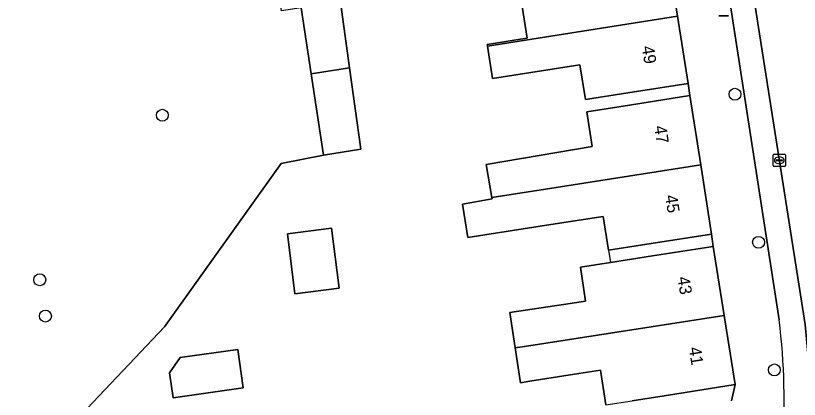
# Model space of a CAD drawing. Extents: x 162879 to 165540, y 384011 to 385181.
# Drawn here: x 164221.1 to 164285.2, y 384410.1 to 384441.5 of the extents above; entities that cross this region are included whole.
import ezdxf

# ---------------------------------------------------------------- set-up
doc = ezdxf.new("R2010")
doc.units = 0
for name, color, linetype in [('IMGEO_Boom', 7, 'Continuous'), ('IMGEO_Erf', 7, 'Continuous'), ('IMGEO_Groenvoorziening', 7, 'Continuous'), ('IMGEO_Kolk', 7, 'Continuous'), ('IMGEO_Lichtmast', 7, 'Continuous'), ('IMGEO_Pand', 7, 'Continuous'), ('IMGEO_Pand_nummerreeks', 7, 'Continuous'), ('IMGEO_Pand_overbouw', 7, 'Continuous'), ('IMGEO_Parkeervlak_open', 7, 'Continuous'), ('IMGEO_Rijbaan_lokaal_gesloten', 7, 'Continuous'), ('IMGEO_Voetpad_open', 7, 'Continuous')]:
    doc.layers.add(name, color=color, linetype=linetype)

msp = doc.modelspace()

# ---------------------------------------------------------------- linework, layer by layer
at = {"layer": 'IMGEO_Boom'}
for centre in [(164279.971, 384435.048), (164233.13, 384433.33), (164281.896, 384422.936), (164223.102, 384419.87), (164223.566, 384416.903), (164283.191, 384412.496)]:
    msp.add_circle(centre, 0.489, dxfattribs=at)
at = {"layer": 'IMGEO_Erf'}
for points in [[(164269.417, 384409.637), (164268.973, 384412.473), (164266.836, 384412.138), (164263.196, 384411.567), (164262.435, 384411.448), (164261.988, 384414.301), (164261.558, 384417.198), (164265.941, 384417.848), (164267.755, 384418.133), (164267.322, 384420.893), (164269.78, 384421.279), (164273.236, 384421.821), (164278.175, 384422.596), (164278.058, 384423.609), (164273.119, 384422.834), (164269.622, 384422.285), (164269.188, 384425.056), (164264.917, 384424.386), (164258.132, 384423.327), (164257.693, 384426.065), (164260.111, 384426.488), (164260.093, 384426.594), (164259.621, 384429.289), (164268.289, 384430.786), (164267.846, 384433.613), (164271.342, 384434.161), (164276.281, 384434.936), (164276.138, 384435.927), (164271.199, 384435.152), (164267.734, 384434.609), (164267.287, 384437.458), (164260.133, 384436.334), (164259.717, 384438.981), (164259.695, 384439.123), (164262.414, 384439.55), (164262.977, 384439.638), (164262.16, 384444.846)], [(164247.713, 384442.588), (164248.453, 384437.213), (164249.368, 384430.558), (164246.31, 384430.071), (164242.862, 384429.386), (164233.312, 384416.027), (164225.506, 384407.797)], [(164279.693, 384409.967), (164279.992, 384411.295), (164275.053, 384410.521), (164271.554, 384409.972)]]:
    msp.add_lwpolyline(points, dxfattribs=at)
for points in [[(164243.358, 384423.626), (164246.963, 384424.082), (164247.582, 384419.181), (164243.977, 384418.726)], [(164234.589, 384413.503), (164239.292, 384414.178), (164239.742, 384411.042), (164234.013, 384410.219), (164233.719, 384412.264)]]:
    msp.add_lwpolyline(points, close=True, dxfattribs=at)
at = {"layer": 'IMGEO_Groenvoorziening'}
msp.add_lwpolyline([(164245.298, 384436.718), (164244.478, 384442.106), (164242.874, 384441.867), (164239.697, 384463.469), (164239.692, 384464.099), (164228.143, 384458.963), (164224.178, 384467.878), (164222.661, 384471.289), (164214.783, 384467.494), (164214.752, 384467.581), (164208.911, 384464.892), (164209.118, 384464.295), (164197.318, 384458.015), (164185.85, 384451.698), (164187.698, 384422.888), (164189.639, 384399.425), (164189.648, 384399.321), (164208.009, 384396.555), (164215.994, 384398.385), (164222.545, 384404.326), (164225.506, 384407.797), (164233.312, 384416.027), (164242.862, 384429.386), (164246.31, 384430.071)], close=True, dxfattribs=at)
at = {"layer": 'IMGEO_Kolk'}
for p, q in [((164283.097, 384429.216), (164283.097, 384430.068)), ((164283.172, 384430.142), (164284.024, 384430.142)), ((164284.098, 384430.068), (164284.098, 384429.216)), ((164283.356, 384429.636), (164283.356, 384429.648)), ((164283.794, 384429.599), (164283.396, 384429.599)), ((164283.399, 384429.685), (164283.797, 384429.685)), ((164283.608, 384429.362), (164283.583, 384429.362)), ((164283.585, 384429.922), (164283.61, 384429.922)), ((164283.84, 384429.648), (164283.84, 384429.636)), ((164284.024, 384429.142), (164283.172, 384429.142))]:
    msp.add_line(p, q, dxfattribs=at)
for points in [[(164283.097, 384429.216), (164283.097, 384430.068)], [(164283.172, 384430.142), (164284.024, 384430.142)], [(164284.098, 384430.068), (164284.098, 384429.216)], [(164284.024, 384429.142), (164283.172, 384429.142)]]:
    msp.add_lwpolyline(points, dxfattribs=at)
for centre, radius, start, end in [((164283.174, 384430.066), 0.0765, 91.55205, 178.44795), ((164283.174, 384430.066), 0.0765, 91.55205, 178.44795), ((164284.022, 384430.066), 0.0765, 1.55205, 88.44795), ((164284.022, 384430.066), 0.0765, 1.55205, 88.44795), ((164283.396, 384429.645), 0.0403, 85.87752, 175.75265), ((164283.393, 384429.635), 0.0366, 178.93798, 274.71019), ((164283.797, 384429.642), 0.043, 264.86636, 352.45326), ((164283.801, 384429.647), 0.0386, 1.73085, 96.63898), ((164283.174, 384429.218), 0.0765, 181.55205, 268.44795), ((164283.174, 384429.218), 0.0765, 181.55205, 268.44795), ((164284.022, 384429.218), 0.0765, 271.55205, 358.44795), ((164284.022, 384429.218), 0.0765, 271.55205, 358.44795)]:
    msp.add_arc(centre, radius, start, end, dxfattribs=at)
for centre, major_axis, ratio, start_param, end_param in [((164283.584, 384429.642), (-0.387, 0.002), 0.722429, 4.712389, 7.853982), ((164283.609, 384429.642), (-0.39, 0.002), 0.717154, 1.570796, 4.712389)]:
    msp.add_ellipse(centre, major_axis=major_axis, ratio=ratio, start_param=start_param, end_param=end_param, dxfattribs=at)
at = {"layer": 'IMGEO_Lichtmast'}
for p, q in [((164279.442, 384441.475), (164278.652, 384441.475)), ((164278.652, 384441.475), (164279.442, 384441.475))]:
    msp.add_line(p, q, dxfattribs=at)
at = {"layer": 'IMGEO_Pand'}
for points in [[(164259.717, 384438.981), (164275.276, 384441.423), (164274.437, 384446.773), (164262.16, 384444.846), (164262.977, 384439.638), (164262.414, 384439.55), (164259.695, 384439.123)], [(164247.713, 384442.588), (164244.478, 384442.106), (164245.298, 384436.718), (164248.453, 384437.213)], [(164259.717, 384438.981), (164260.133, 384436.334), (164267.287, 384437.458), (164267.734, 384434.609), (164271.199, 384435.152), (164276.138, 384435.927), (164275.276, 384441.423)], [(164248.453, 384437.213), (164245.298, 384436.718), (164246.31, 384430.071), (164249.368, 384430.558)], [(164276.281, 384434.936), (164271.342, 384434.161), (164267.846, 384433.613), (164268.289, 384430.786), (164259.621, 384429.289), (164260.093, 384426.594), (164264.463, 384427.279), (164277.17, 384429.272)], [(164277.17, 384429.272), (164264.463, 384427.279), (164260.093, 384426.594), (164260.111, 384426.488), (164257.693, 384426.065), (164258.132, 384423.327), (164264.917, 384424.386), (164269.188, 384425.056), (164269.622, 384422.285), (164273.119, 384422.834), (164278.058, 384423.609)], [(164247.582, 384419.181), (164246.963, 384424.082), (164243.358, 384423.626), (164243.977, 384418.726)], [(164279.084, 384416.945), (164278.175, 384422.596), (164273.236, 384421.821), (164269.78, 384421.279), (164267.322, 384420.893), (164267.755, 384418.133), (164265.941, 384417.848), (164261.558, 384417.198), (164261.988, 384414.301), (164262.75, 384414.414)], [(164279.084, 384416.945), (164262.75, 384414.414), (164261.988, 384414.301), (164262.435, 384411.448), (164263.196, 384411.567), (164266.836, 384412.138), (164268.973, 384412.473), (164269.417, 384409.637), (164271.554, 384409.972), (164275.053, 384410.521), (164279.992, 384411.295)], [(164234.589, 384413.503), (164233.719, 384412.264), (164234.013, 384410.219), (164239.742, 384411.042), (164239.292, 384414.178)]]:
    msp.add_lwpolyline(points, close=True, dxfattribs=at)
at = {"layer": 'IMGEO_Pand_overbouw'}
msp.add_lwpolyline([(164269.78, 384421.279), (164273.236, 384421.821), (164278.175, 384422.596), (164278.058, 384423.609), (164273.119, 384422.834), (164269.622, 384422.285)], close=True, dxfattribs=at)
at = {"layer": 'IMGEO_Parkeervlak_open'}
for points in [[(164286.139, 384412.339), (164285.992, 384413.26), (164285.705, 384416.219), (164275.161, 384483.409)], [(164273.811, 384479.638), (164275.648, 384467.787), (164276.24, 384463.966), (164283.582, 384416.585)]]:
    msp.add_lwpolyline(points, dxfattribs=at)
for centre, radius, start, end in [((164228.44, 384409.799), 55.558, 355.97634, 7.0154), ((164214.239, 384409.661), 71.95, 347.05753, 2.13317)]:
    msp.add_arc(centre, radius, start, end, dxfattribs=at)
at = {"layer": 'IMGEO_Rijbaan_lokaal_gesloten'}
msp.add_lwpolyline([(164277.999, 384500.396), (164276.232, 384507.545), (164273.858, 384507.133), (164275.49, 384494.55), (164276.432, 384488.834), (164277.231, 384484.02), (164275.132, 384483.563), (164275.161, 384483.409), (164285.705, 384416.219), (164285.992, 384413.26), (164286.139, 384412.339), (164293.057, 384413.129), (164283.658, 384487.529)], dxfattribs=at)
msp.add_arc((164214.239, 384409.661), 71.95, 347.05753, 2.13317, dxfattribs=at)
at = {"layer": 'IMGEO_Voetpad_open'}
for points in [[(164264.89, 384507.382), (164267.933, 384488.571), (164268.918, 384482.215), (164270.188, 384473.818), (164270.311, 384472.904), (164271.711, 384463.985), (164271.896, 384462.968), (164272.758, 384457.472), (164273.597, 384452.122), (164274.437, 384446.773), (164275.276, 384441.423), (164276.138, 384435.927), (164276.281, 384434.936), (164277.17, 384429.272), (164278.058, 384423.609), (164278.175, 384422.596), (164279.084, 384416.945), (164279.992, 384411.295), (164279.693, 384409.967)], [(164283.582, 384416.585), (164276.24, 384463.966), (164275.71, 384463.885), (164275.123, 384467.707), (164275.648, 384467.787), (164273.811, 384479.638)]]:
    msp.add_lwpolyline(points, dxfattribs=at)
msp.add_arc((164228.44, 384409.799), 55.558, 355.97634, 7.0154, dxfattribs=at)

# ---------------------------------------------------------------- texts
at = {"layer": 'IMGEO_Pand_nummerreeks'}
for s, rotation, p in [('49', 278.91549, (164272.345, 384438.94)), ('47', 278.91501, (164273.356, 384432.413)), ('45', 278.91501, (164274.245, 384426.749)), ('43', 279.13397, (164275.26, 384420.066)), ('41', 279.13274, (164276.187, 384414.303))]:
    msp.add_text(s, height=1, rotation=rotation, dxfattribs=at).set_placement(p)

doc.saveas('drawing.dxf')
